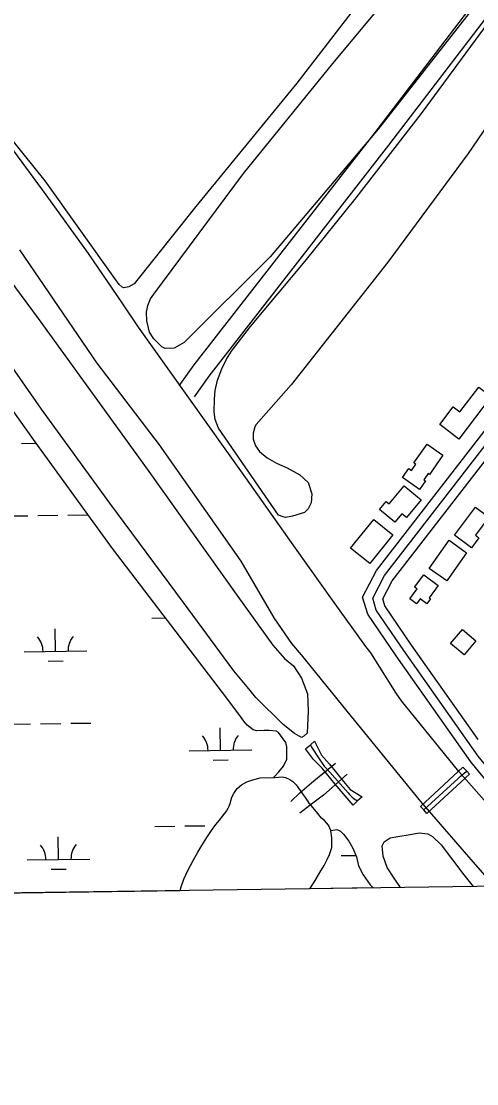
# Model space of a CAD drawing. Extents: x 3767014 to 3805179, y 361544 to 387384.
# Drawn here: x 3793208 to 3793936, y 366965 to 368663 of the extents above; entities that cross this region are included whole.
import ezdxf

# ---------------------------------------------------------------- set-up
doc = ezdxf.new("R2010")
doc.units = 0
for name, color, linetype in [('V-BLDG-OTLN', 7, 'Continuous'), ('V-BRDG-OTLN', 7, 'Continuous'), ('V-GRID-FRAM', 7, 'Continuous'), ('V-LEVE-TOET', 7, 'Continuous'), ('V-RIVR-EDGE', 7, 'Continuous'), ('V-ROAD-CNTR', 7, 'Continuous'), ('V-SITE-VEGE', 7, 'Continuous'), ('V-TOPO-SHOR', 7, 'Continuous'), ('V-UTIL-LINE', 7, 'Continuous'), ('V-WETL-SWMP', 7, 'Continuous')]:
    doc.layers.add(name, color=color, linetype=linetype)

msp = doc.modelspace()

# ---------------------------------------------------------------- linework, layer by layer
at = {"layer": 'V-BLDG-OTLN'}
for points in [[(3793907.202, 367995.241), (3793876.531, 368018.533), (3793898.047, 368046.869), (3793908.701, 368038.782), (3793938.845, 368078.478), (3793958.866, 368063.274)], [(3793835.37, 367957.435), (3793856.335, 367987.338), (3793881.835, 367969.457), (3793860.253, 367938.68), (3793858.172, 367940.138), (3793851.412, 367930.496), (3793853.771, 367928.839), (3793844.111, 367915.06), (3793817.339, 367933.83), (3793827.407, 367948.191), (3793831.714, 367945.17), (3793838.686, 367955.111)], [(3793846.87, 367898.559), (3793823.324, 367870.213), (3793816.123, 367876.193), (3793804.738, 367862.486), (3793780.381, 367882.716), (3793791.246, 367895.795), (3793795.868, 367891.955), (3793819.934, 367920.93)], [(3793900.191, 367841.926), (3793933.836, 367886.773), (3793955.268, 367870.696), (3793933.584, 367841.791), (3793939.286, 367837.513), (3793927.325, 367821.571)], [(3793801.844, 367842.377), (3793764.843, 367796.501), (3793734.168, 367821.241), (3793771.169, 367867.116)], [(3793859.817, 367788.83), (3793891.657, 367833.683), (3793919.547, 367813.885), (3793887.709, 367769.032)], [(3793874.221, 367761.698), (3793859.727, 367741.85), (3793861.918, 367740.249), (3793855.987, 367732.127), (3793845.258, 367739.96), (3793839.708, 367732.36), (3793828.886, 367740.263), (3793840.426, 367756.064), (3793836.523, 367758.912), (3793850.959, 367778.684)], [(3793915.561, 367650.62), (3793893.914, 367668.733), (3793912.748, 367691.24), (3793934.395, 367673.13)]]:
    msp.add_lwpolyline(points, close=True, dxfattribs=at)
at = {"layer": 'V-BRDG-OTLN'}
for points in [[(3793738.07, 367410.713), (3793709.725, 367444.084), (3793688.598, 367469.694), (3793675.196, 367483.665), (3793662.314, 367500.221), (3793669.914, 367506.965), (3793676.543, 367512.847), (3793687.863, 367490.356), (3793700.749, 367476.127), (3793722.646, 367448.45), (3793733.726, 367435.257), (3793752.557, 367423.855), (3793745.158, 367417.142), (3793738.07, 367410.713)], [(3793669.933, 367506.92), (3793670.019, 367506.711), (3793671.712, 367503.228), (3793673.625, 367499.863), (3793681.684, 367487.593), (3793691.822, 367472.975), (3793701.187, 367463.05), (3793709.25, 367453.912), (3793730.58, 367430.147), (3793732.54, 367427.695), (3793734.651, 367425.373), (3793736.908, 367423.19), (3793739.298, 367421.152), (3793740.105, 367420.55), (3793745.158, 367417.142)], [(3793846.02, 367408.434), (3793913.548, 367471.32), (3793919.875, 367464.666), (3793924.374, 367459.933), (3793856.069, 367397.051), (3793851.025, 367402.765), (3793846.02, 367408.434)], [(3793851.027, 367402.767), (3793905.838, 367452.835), (3793909.141, 367456.101), (3793912.612, 367459.185), (3793916.246, 367462.079), (3793919.875, 367464.666)]]:
    msp.add_lwpolyline(points, dxfattribs=at)
for points in [[(3793738.07, 367410.713), (3793709.725, 367444.084), (3793688.598, 367469.694), (3793675.196, 367483.665), (3793662.314, 367500.221), (3793669.914, 367506.965), (3793676.543, 367512.847), (3793687.863, 367490.356), (3793700.749, 367476.127), (3793722.646, 367448.45), (3793733.726, 367435.257), (3793752.557, 367423.855), (3793745.16, 367417.142)], [(3793846.02, 367408.434), (3793913.548, 367471.32), (3793919.875, 367464.666), (3793924.374, 367459.933), (3793856.069, 367397.051), (3793851.025, 367402.765)]]:
    msp.add_lwpolyline(points, close=True, dxfattribs=at)
at = {"layer": 'V-GRID-FRAM'}
msp.add_lwpolyline([(3771006.872, 385146.094), (3802799.803, 385587.734), (3803060.286, 367407.215), (3771251.489, 366965.353), (3771006.872, 385146.094)], dxfattribs=at)
at = {"layer": 'V-LEVE-TOET'}
for points in [[(3793064.14, 368418.807), (3793235.177, 368188.235), (3793408.97, 367947.334), (3793554.257, 367743.806), (3793610.076, 367665.892), (3793628.692, 367644.816), (3793642.958, 367632.88), (3793655.623, 367613.404), (3793665.101, 367588.377), (3793666.24, 367561.381), (3793665.075, 367525.426), (3793659.506, 367520.673), (3793655.533, 367518.696), (3793644.828, 367525.07), (3793626.597, 367539.395), (3793582.618, 367582.75), (3793568.831, 367599.58), (3793547.769, 367625.293), (3793467.002, 367734.22), (3793349.814, 367893.232), (3793240.545, 368043.101), (3793145.935, 368177.857)], [(3793813.874, 367278.771), (3793803.853, 367293.867), (3793792.71, 367310.65), (3793785.999, 367328.924), (3793784.442, 367345.599), (3793787.631, 367351.944), (3793797.171, 367358.278), (3793809.876, 367360.238), (3793829.335, 367363.376), (3793843.959, 367366.214), (3793857.454, 367364.601), (3793864.986, 367360.218), (3793878.855, 367347.092), (3793915.283, 367299.384), (3793929.983, 367280.384)]]:
    msp.add_lwpolyline(points, dxfattribs=at)
at = {"layer": 'V-RIVR-EDGE'}
msp.add_spline([(3785266.865, 377529.211), (3785342.8, 377494.248), (3785391.258, 377467.439), (3785439.72, 377442.249), (3785475.246, 377418.707), (3785525.316, 377389.469), (3785575.383, 377359.422), (3785621.413, 377331.811), (3785722.351, 377269.288), (3785796.661, 377231.094), (3785852.385, 377199.415), (3785928.324, 377166.069), (3785964.678, 377149.804), (3786028.506, 377124.576), (3786060.018, 377113.175), (3786092.316, 377092.068), (3786117.34, 377073.405), (3786135.083, 377053.143), (3786154.458, 377039.347), (3786176.258, 377024.735), (3786206.946, 377006.867), (3786256.211, 376979.248), (3786328.098, 376942.677), (3786374.949, 376919.917), (3786491.265, 376862.208), (3786553.467, 376833.749), (3786619.713, 376805.279), (3786729.589, 376759.718), (3786796.656, 376736.099), (3786845.136, 376718.187), (3786867.767, 376712.469), (3787003.51, 376661.992), (3787089.16, 376631.048), (3787163.496, 376603.367), (3787230.559, 376578.13), (3787257.223, 376568.359), (3787300.044, 376551.27), (3787354.992, 376532.533), (3787409.127, 376512.181), (3787544.074, 376466.558), (3787612.756, 376442.126), (3787657.197, 376425.841), (3787730.724, 376398.162), (3787781.63, 376380.244), (3787834.96, 376361.511), (3787891.524, 376341.961), (3787940, 376322.432), (3787998.976, 376297.215), (3788050.697, 376281.721), (3788117.768, 376259.719), (3788176.757, 376240.164), (3788221.198, 376223.879), (3788259.981, 376209.226), (3788406.252, 376164.383), (3788541.215, 376125.23), (3788606.67, 376104.041), (3788679.39, 376077.173), (3788748.889, 376055.974), (3788871.693, 376005.528), (3788969.454, 375966.467), (3789047.013, 375933.926), (3789119.723, 375903.014), (3789155.253, 375881.09), (3789182.716, 375867.274), (3789214.225, 375854.256), (3789257.04, 375834.74), (3789281.286, 375828.21), (3789303.105, 375821.686), (3789328.955, 375809.491), (3789367.724, 375789.177), (3789414.577, 375767.225), (3789468.708, 375745.255), (3789509.105, 375728.981), (3789555.157, 375710.266), (3789585.849, 375694.015), (3789620.578, 375675.328), (3789681.97, 375646.062), (3789753.859, 375610.3), (3789792.633, 375591.603), (3789842.712, 375566.408), (3789897.64, 375539.584), (3789938.019, 375516.03), (3789968.727, 375506.25), (3790004.289, 375497.265), (3790030.972, 375494.773), (3790047.128, 375487.455), (3790077.007, 375469.589), (3790124.633, 375433.077), (3790192.442, 375382.768), (3790252.165, 375332.478), (3790290.91, 375302.459), (3790337.741, 375271.611), (3790406.357, 375220.491), (3790469.329, 375175.855), (3790570.248, 375106.054), (3790647.751, 375050.868), (3790691.367, 375028.115), (3790744.667, 374997.251), (3790806.838, 374955.852), (3790873.863, 374915.249), (3790932, 374877.903), (3791002.231, 374825.97), (3791052.265, 374782.175), (3791082.927, 374753.793), (3791131.331, 374705.149), (3791170.05, 374664.616), (3791192.631, 374638.681), (3791220.891, 374620.01), (3791288.67, 374557.569), (3791322.577, 374533.223), (3791362.944, 374504.817), (3791396.042, 374480.473), (3791434.785, 374449.645), (3791482.407, 374411.517), (3791534.052, 374365.291), (3791646.192, 374254.216), (3791707.514, 374196.644), (3791738.968, 374161.791), (3791773.65, 374123.694), (3791803.497, 374092.888), (3791829.321, 374070.18), (3791830.912, 374059.662), (3791837.316, 374032.958), (3791849.409, 374017.562), (3791884.123, 373992.405), (3791930.977, 373971.262), (3791954.393, 373955.838), (3791993.134, 373924.202), (3792026.979, 373874.785), (3792047.912, 373836.722), (3792063.186, 373799.482), (3792086.509, 373746.857), (3792112.249, 373690.181), (3792141.261, 373648.864), (3792158.993, 373624.558), (3792177.552, 373607.528), (3792214.702, 373586.409), (3792255.083, 373563.665), (3792301.119, 373538.48), (3792346.34, 373510.871), (3792382.671, 373485.71), (3792422.225, 373455.689), (3792479.537, 373411.875), (3792548.144, 373356.711), (3792619.168, 373298.307), (3792672.431, 373252.077), (3792709.534, 373212.357), (3792750.656, 373162.113), (3792839.385, 373068.08), (3792888.572, 373008.92), (3792945.027, 372945.699), (3792999.062, 372884.91), (3793053.898, 372820.884), (3793149.89, 372720.363), (3793208.761, 372653.092), (3793261.195, 372598.777), (3793315.232, 372538.796), (3793358.792, 372493.399), (3793409.592, 372432.618), (3793462.809, 372367.787), (3793498.283, 372323.219), (3793536.997, 372280.26), (3793578.124, 372232.443), (3793604.724, 372196.792), (3793668.438, 372125.466), (3793703.128, 372090.604), (3793760.41, 372034.66), (3793806.384, 371984.404), (3793839.438, 371942.268), (3793939.427, 371823.136), (3793981.333, 371763.186), (3794029.674, 371688.662), (3794050.609, 371651.408), (3794073.177, 371620.62), (3794178.796, 371488.535), (3794237.625, 371404.28), (3794268.243, 371358.106), (3794301.293, 371314.353), (3794332.724, 371269.794), (3794395.613, 371192), (3794429.476, 371149.862), (3794472.201, 371093.953), (3794523.788, 371024.274), (3794601.175, 370922.181), (3794640.679, 370871.942), (3794687.421, 370805.509), (3794733.389, 370752.828), (3794829.339, 370635.323), (3794895.463, 370557.521), (3794959.948, 370470.826), (3795013.158, 370403.569), (3795070.394, 370329.023), (3795159.854, 370203.448), (3795225.98, 370126.454), (3795296.13, 370041.363), (3795379.18, 369940.065), (3795459.001, 369841.201), (3795508.163, 369772.337), (3795554.103, 369708.333), (3795661.315, 369566.538), (3795715.338, 369500.897), (3795762.105, 369444.169), (3795798.366, 369390.703), (3795915.247, 369234.327), (3795963.601, 369165.465), (3796028.082, 369077.153), (3796043.387, 369052.853), (3796054.672, 369037.459), (3796077.242, 369007.48), (3796148.213, 368927.239), (3796183.677, 368878.627), (3796226.382, 368814.631), (3796275.531, 368740.105), (3796314.222, 368688.25), (3796353.714, 368633.158), (3796401.268, 368567.533), (3796456.873, 368487.33), (3796513.292, 368409.551), (3796545.533, 368365.8), (3796626.113, 368246.716), (3796670.449, 368188.377), (3796704.298, 368140.578), (3796751.041, 368074.145), (3796787.308, 368023.105), (3796838.907, 367958.278), (3796844.528, 367942.09), (3796845.295, 367925.104), (3796846.094, 367921.059), (3796852.559, 367919.425), (3796863.071, 367918.59), (3796875.166, 367904.003), (3796903.398, 367874.01), (3796931.629, 367844.017), (3796952.579, 367812.424), (3796982.392, 367767.87), (3797007.371, 367730.606), (3797037.194, 367690.095), (3797062.185, 367657.684), (3797075.869, 367631.77), (3797095.223, 367609.078), (3797126.665, 367569.372), (3797156.484, 367527.244), (3797212.099, 367451.085), (3797254.808, 367388.706), (3797302.183, 367327.228)], degree=3, dxfattribs=at)
at = {"layer": 'V-ROAD-CNTR'}
for points in [[(3794090.262, 368927.022), (3794051.659, 368871.953), (3794013.783, 368801.131), (3793771.257, 368483.31), (3793483.693, 368113.76), (3793460.049, 368080.307)], [(3794110.388, 368903.469), (3794077.261, 368856.213), (3794039.099, 368784.853), (3793795.021, 368464.998), (3793507.793, 368095.882), (3793484.547, 368062.991)], [(3794091.415, 367286.826), (3794043.924, 367336.31), (3793926.275, 367479.878), (3793806.904, 367648.988), (3793761.594, 367715.759), (3793753.426, 367742.951), (3793775.536, 367785.314), (3794387.023, 368574.82)], [(3794107.707, 367291.514), (3794055.153, 367346.272), (3793938.219, 367488.969), (3793819.238, 367657.525), (3793775.298, 367722.278), (3793769.548, 367741.421), (3793788.215, 367777.187), (3794398.882, 368565.635)], [(3793937.77, 367515.616), (3793831.572, 367666.062), (3793789.002, 367728.797), (3793785.67, 367739.891), (3793800.894, 367769.06), (3794410.741, 368556.45)]]:
    msp.add_lwpolyline(points, dxfattribs=at)
at = {"layer": 'V-SITE-VEGE'}
for points in [[(3793961.947, 368725.323), (3793778.518, 368490.329), (3793605.937, 368286.514), (3793468.54, 368149.654), (3793452.345, 368140.442), (3793438.091, 368140.084), (3793432.705, 368142.792), (3793425.784, 368149.738), (3793419.632, 368155.528), (3793413.105, 368166.327), (3793408.518, 368184.44), (3793408.159, 368198.307), (3793410.492, 368208.702), (3793414.75, 368219.481), (3793419.771, 368227.173), (3793563.058, 368419.876), (3793705.922, 368595.629), (3793826, 368740.613)], [(3793750.419, 368696.464), (3793648.082, 368564.157), (3793487.071, 368366.867), (3793388.218, 368243.414), (3793380.118, 368238.423), (3793372.026, 368236.897), (3793369.333, 368238.058), (3793364.334, 368242.306), (3793357.418, 368251.95), (3793246.019, 368407.784), (3793045.819, 368656.241)], [(3794020.331, 368596.024), (3793922.004, 368451.851), (3793793.896, 368278.015), (3793639.11, 368081.841), (3793583.402, 368018.648), (3793581.078, 368014.792), (3793578.356, 368004.76), (3793578.725, 367995.11), (3793582.178, 367984.682), (3793588.721, 367975.404), (3793600.667, 367965.345), (3793616.093, 367956.825), (3793633.06, 367949.454), (3793653.11, 367938.223), (3793666.211, 367925.845), (3793672.351, 367908.076), (3793671.165, 367893.411), (3793666.516, 367884.156), (3793660.327, 367877.991), (3793641.402, 367872.238), (3793630.203, 367870.33), (3793626.347, 367871.11), (3793619.019, 367873.826), (3793523.173, 368012.977), (3793517.799, 368026.883), (3793516.277, 368038.851), (3793516.701, 368059.309), (3793517.889, 368072.815), (3793521.78, 368089.404), (3793528.379, 368107.535), (3793535.741, 368122.961), (3793543.872, 368135.683), (3793574.06, 368175.383), (3793661.501, 368279.432), (3793743.144, 368380.792), (3793847.629, 368515.687), (3793954.453, 368661.001)]]:
    msp.add_lwpolyline(points, dxfattribs=at)
at = {"layer": 'V-TOPO-SHOR'}
for points in [[(3793906.966, 367464.338), (3793815.65, 367577.14), (3793806.929, 367589.242), (3793766.688, 367654.118), (3793758.48, 367664.162), (3793705.14, 367737.806), (3793646.419, 367820.975), (3793566.93, 367933.238), (3793445.642, 368103.953), (3793395.382, 368173.993), (3793369.487, 368213.128), (3793315.645, 368291.657), (3793247.944, 368385.385), (3793105.616, 368578.512)], [(3793846.446, 367416.116), (3793728.952, 367560.906), (3793655.547, 367650.747), (3793640.505, 367668.716), (3793612.244, 367709.85), (3793559.642, 367800.173), (3793428.709, 367986.326), (3793329.385, 368116.52), (3793205.983, 368297.981)], [(3793461.75, 367273.88), (3793463.594, 367280.137), (3793468.033, 367292.333), (3793474.291, 367306.341), (3793482.633, 367321.904), (3793490.188, 367335.132), (3793496.44, 367346.283), (3793504.516, 367358.989), (3793512.067, 367370.14), (3793518.835, 367379.733), (3793524.561, 367386.473), (3793529.767, 367392.955), (3793536.014, 367400.731), (3793538.881, 367405.661), (3793540.444, 367408.774), (3793542.275, 367414.742), (3793543.059, 367417.597), (3793544.628, 367423.044), (3793547.495, 367429.27), (3793553.223, 367437.051), (3793559.986, 367442.748), (3793568.303, 367447.665), (3793577.916, 367450.762), (3793589.866, 367454.115), (3793611.218, 367454.793)], [(3793611.218, 367454.793), (3793612.978, 367454.85), (3793624.664, 367455.606), (3793630.113, 367454.555), (3793637.378, 367451.686), (3793641.785, 367448.3), (3793647.226, 367442.838), (3793666.387, 367415.536)], [(3794067.976, 367282.301), (3793906.966, 367464.338)], [(3793702.789, 367369.758), (3793698.664, 367378.308), (3793692.725, 367386.086), (3793687.812, 367389.721), (3793681.874, 367396.998), (3793666.387, 367415.536)], [(3793964.178, 367280.859), (3793933.608, 367315.588), (3793846.446, 367416.116)], [(3793669.234, 367276.762), (3793672.325, 367281.79), (3793679.079, 367292.65), (3793685.311, 367302.995), (3793692.063, 367313.855), (3793696.483, 367322.389), (3793700.384, 367331.444), (3793704.03, 367342.828), (3793704.321, 367358.362), (3793702.789, 367369.758)]]:
    msp.add_lwpolyline(points, dxfattribs=at)
at = {"layer": 'V-UTIL-LINE'}
for points in [[(3793638.905, 367416.071), (3793652.881, 367430.249), (3793675.386, 367449.574), (3793710.049, 367477.658)], [(3793728.868, 367460.06), (3793690.836, 367426.559), (3793669.627, 367410.588), (3793653.073, 367397.449)]]:
    msp.add_lwpolyline(points, dxfattribs=at)
at = {"layer": 'V-WETL-SWMP'}
for p, q in [((3793230.513, 367990.854), (3793144.643, 368111.01)), ((3793208.246, 367988.285), (3793232.133, 367988.617)), ((3793353.734, 367820.694), (3793230.513, 367990.854)), ((3793186.444, 367872.539), (3793218.441, 367872.984)), ((3793234.44, 367873.206), (3793266.436, 367873.65)), ((3793282.435, 367873.873), (3793314.432, 367874.317)), ((3793536.686, 367581.635), (3793353.734, 367820.694)), ((3793416.735, 367709.221), (3793438.81, 367709.528)), ((3793262.863, 367656.337), (3793262.363, 367692.333)), ((3793212.868, 367655.642), (3793312.858, 367657.031)), ((3793251.079, 367640.741), (3793275.076, 367641.074)), ((3793558.282, 367552.296), (3793536.686, 367581.635)), ((3793191.066, 367539.897), (3793223.063, 367540.341)), ((3793239.061, 367540.563), (3793271.058, 367541.008)), ((3793287.056, 367541.23), (3793319.053, 367541.674)), ((3793563.617, 367544.643), (3793558.282, 367552.296)), ((3793568.954, 367538.519), (3793563.617, 367544.643)), ((3793578.62, 367530.857), (3793568.954, 367538.519)), ((3793526.522, 367498.122), (3793526.022, 367534.118)), ((3793584.476, 367529.317), (3793578.62, 367530.857)), ((3793595.94, 367529.55), (3793584.476, 367529.317)), ((3793604.093, 367529.789), (3793595.94, 367529.55)), ((3793615.3, 367528.494), (3793604.093, 367529.789)), ((3793618.863, 367526.704), (3793615.3, 367528.494)), ((3793630.805, 367510.631), (3793618.863, 367526.704)), ((3793632.574, 367503.494), (3793630.805, 367510.631)), ((3793476.527, 367497.427), (3793576.517, 367498.816)), ((3793632.282, 367484.134), (3793632.574, 367503.494)), ((3793514.738, 367482.526), (3793538.735, 367482.859)), ((3793619.757, 367463.523), (3793626.91, 367472.935)), ((3793626.91, 367472.935), (3793632.282, 367484.134)), ((3793577.911, 367450.759), (3793589.861, 367454.111)), ((3793589.861, 367454.111), (3793611.212, 367454.789)), ((3793611.212, 367454.789), (3793613.885, 367457.419)), ((3793613.885, 367457.419), (3793619.757, 367463.523)), ((3793547.49, 367429.267), (3793553.218, 367437.046)), ((3793553.218, 367437.046), (3793559.98, 367442.745)), ((3793559.98, 367442.745), (3793568.298, 367447.662)), ((3793568.298, 367447.662), (3793577.911, 367450.759)), ((3793543.053, 367417.592), (3793544.622, 367423.041)), ((3793544.622, 367423.041), (3793547.49, 367429.267)), ((3793536.009, 367400.728), (3793538.875, 367405.656)), ((3793538.875, 367405.656), (3793540.439, 367408.769)), ((3793540.439, 367408.769), (3793542.269, 367414.737)), ((3793542.269, 367414.737), (3793543.053, 367417.592)), ((3793518.831, 367379.73), (3793524.557, 367386.47)), ((3793524.557, 367386.47), (3793536.009, 367400.728)), ((3793421.356, 367376.579), (3793453.353, 367377.023)), ((3793469.352, 367377.245), (3793501.349, 367377.69)), ((3793504.51, 367358.986), (3793512.062, 367370.137)), ((3793512.062, 367370.137), (3793518.831, 367379.73)), ((3793517.347, 367377.912), (3793517.55, 367377.915)), ((3793702.79, 367369.756), (3793712.047, 367371.43)), ((3793704.321, 367358.361), (3793702.79, 367369.756)), ((3793712.047, 367371.43), (3793714.902, 367370.644)), ((3793714.902, 367370.644), (3793718.276, 367368.82)), ((3793718.276, 367368.82), (3793722.942, 367363.875)), ((3793267.484, 367323.694), (3793266.984, 367359.691)), ((3793496.436, 367346.279), (3793504.51, 367358.986)), ((3793704.031, 367342.827), (3793704.321, 367358.361)), ((3793722.942, 367363.875), (3793731.492, 367352.949)), ((3793731.492, 367352.949), (3793737.705, 367342.028)), ((3793482.627, 367321.899), (3793490.182, 367335.127)), ((3793490.182, 367335.127), (3793496.436, 367346.279)), ((3793700.385, 367331.443), (3793704.031, 367342.827)), ((3793737.705, 367342.028), (3793743.391, 367327.732)), ((3793217.489, 367323), (3793317.48, 367324.389)), ((3793474.287, 367306.337), (3793482.627, 367321.899)), ((3793692.065, 367313.854), (3793696.483, 367322.389)), ((3793696.483, 367322.389), (3793700.385, 367331.443)), ((3793719.321, 367329.963), (3793742.376, 367330.283)), ((3793743.391, 367327.732), (3793746.999, 367313.699)), ((3793255.7, 367308.098), (3793279.698, 367308.431)), ((3793468.028, 367292.328), (3793474.287, 367306.337)), ((3793679.079, 367292.649), (3793685.312, 367302.993)), ((3793685.312, 367302.993), (3793692.065, 367313.854)), ((3793746.999, 367313.699), (3793754.503, 367299.14)), ((3793463.59, 367280.133), (3793468.028, 367292.328)), ((3793672.326, 367281.789), (3793679.079, 367292.649)), ((3793754.503, 367299.14), (3793765.381, 367283.275)), ((3792713.967, 367263.492), (3793461.747, 367273.88)), ((3793461.747, 367273.88), (3793463.59, 367280.133)), ((3793669.234, 367276.762), (3793672.326, 367281.789)), ((3793770.367, 367278.167), (3793669.234, 367276.762)), ((3793765.381, 367283.275), (3793770.367, 367278.167))]:
    msp.add_line(p, q, dxfattribs=at)
for centre, start, end in [((3793207.619, 367656.044), 0.024037, 41.567695), ((3793318.094, 367657.579), 140.024035, 181.567693), ((3793581.753, 367499.364), 140.024035, 181.567693), ((3793471.278, 367497.829), 0.024037, 41.567695), ((3793212.24, 367323.402), 0.024037, 41.567695), ((3793322.715, 367324.936), 140.024035, 181.567693)]:
    msp.add_arc(centre, 35.246, start, end, dxfattribs=at)

doc.saveas('drawing.dxf')
